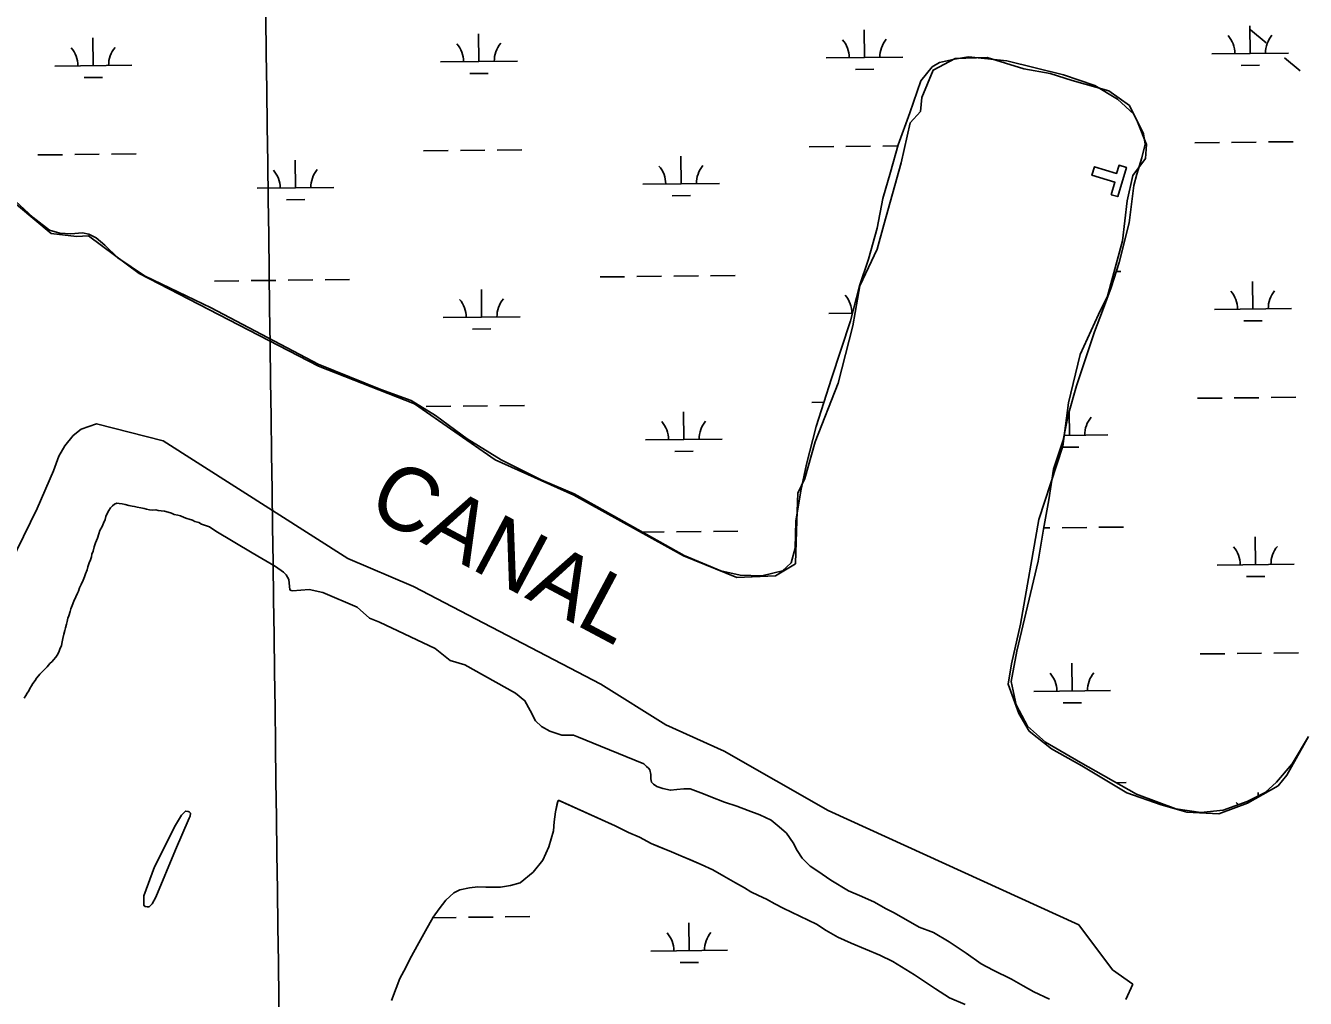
# Model space of a CAD drawing. Extents: x 3734862 to 3772949, y 391520 to 417239.
# Drawn here: x 3767838 to 3769504, y 399269 to 400535 of the extents above; entities that cross this region are included whole.
import ezdxf

# ---------------------------------------------------------------- set-up
doc = ezdxf.new("R2010")
doc.units = 0
for name, color, linetype in [('V-CHAN-DOCK', 7, 'Continuous'), ('V-GRID-MAJR', 7, 'Continuous'), ('V-RIVR-IDEN', 7, 'Continuous'), ('V-TOPO-SHOR', 7, 'Continuous'), ('V-UTIL-LINE', 7, 'Continuous'), ('V-WETL-SWMP', 7, 'Continuous')]:
    doc.layers.add(name, color=color, linetype=linetype)

msp = doc.modelspace()

# ---------------------------------------------------------------- linework, layer by layer
at = {"layer": 'V-CHAN-DOCK'}
msp.add_lwpolyline([(3769251.107538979, 400314.7586297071), (3769255.9759824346, 400330.9867745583), (3769226.0506878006, 400339.96436294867), (3769229.400534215, 400351.1305176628), (3769258.1347723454, 400342.51024622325), (3769261.305960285, 400353.0808726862), (3769270.9832943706, 400350.1776724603), (3769259.5938165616, 400312.2127464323)], close=True, dxfattribs=at)
at = {"layer": 'V-GRID-MAJR'}
msp.add_spline([(3768195.233, 397232.114), (3768114.148, 403291.314), (3768033.0500000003, 409351.577), (3767951.952, 415411.843), (3767951.938, 415412.9)], degree=3, dxfattribs=at)
at = {"layer": 'V-TOPO-SHOR'}
for p, q in [((3767807.864, 400317.511), (3767871.4080000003, 400264.3849999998)), ((3767871.4080000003, 400264.3849999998), (3767904.741, 400260.218)), ((3767904.741, 400260.218), (3767920.365, 400261.26)), ((3767920.365, 400261.26), (3767985.991, 400212.303)), ((3767985.991, 400212.303), (3768219.324, 400091.469)), ((3768219.324, 400091.469), (3768344.324, 400042.509)), ((3768344.324, 400042.509), (3768449.531, 399969.59399999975)), ((3768017.24, 399994.594), (3767930.781, 400016.469)), ((3768257.865, 399841.4690000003), (3768017.24, 399994.594)), ((3768449.531, 399969.59399999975), (3768551.616, 399923.7599999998)), ((3768551.616, 399923.7599999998), (3768694.323, 399844.592)), ((3768077.764, 399882.39900000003), (3768085.983, 399876.789)), ((3768343.281, 399805.01099999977), (3768257.865, 399841.4690000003)), ((3768694.323, 399844.592), (3768764.114, 399816.46899999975)), ((3768814.114, 399818.5519999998), (3768840.157, 399834.17600000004)), ((3768840.157, 399834.17600000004), (3768840.265, 399835.40299999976)), ((3768764.114, 399816.46899999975), (3768814.114, 399818.5519999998)), ((3768587.032, 399677.92600000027), (3768343.281, 399805.01099999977)), ((3769121.4620000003, 399704.096), (3769117.241, 399677.92600000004)), ((3768671.4080000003, 399624.80100000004), (3768587.032, 399677.92600000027)), ((3769117.241, 399677.92600000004), (3769130.782, 399639.385)), ((3769130.782, 399639.385), (3769144.324, 399616.468)), ((3768747.448, 399590.428), (3768671.4080000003, 399624.80100000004)), ((3769144.324, 399616.468), (3769173.489, 399593.55100000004)), ((3768882.866, 399513.34299999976), (3768747.448, 399590.428)), ((3769173.489, 399593.55100000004), (3769213.073, 399571.67600000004)), ((3769213.073, 399571.67600000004), (3769271.406, 399536.26)), ((3769468.282, 399545.636), (3769479.741, 399559.177)), ((3769271.406, 399536.26), (3769316.198, 399520.636)), ((3769428.699, 399522.719), (3769468.282, 399545.636)), ((3769316.198, 399520.636), (3769349.531, 399511.2599999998)), ((3769391.198, 399509.1769999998), (3769428.699, 399522.719)), ((3769208.907, 399364.386), (3768882.866, 399513.34299999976)), ((3769349.531, 399511.2599999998), (3769391.198, 399509.1769999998)), ((3769252.657, 399306.052), (3769208.907, 399364.386)), ((3769279.328756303, 399287.2416993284), (3769252.657, 399306.052))]:
    msp.add_line(p, q, dxfattribs=at)
for points in [[(3768840.265, 399835.403), (3768841.955, 399890.343), (3768843.446, 399926.164), (3768852.4020000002, 399945.567), (3768865.8340000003, 399993.326), (3768895.684, 400069.444), (3768915.0870000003, 400144.069), (3768924.043, 400196.308), (3768946.429, 400244.067), (3768955.3850000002, 400275.41000000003), (3768977.772, 400356.005), (3768989.7120000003, 400408.243), (3769003.145, 400423.167), (3769004.6380000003, 400441.079), (3769019.561, 400476.898), (3769047.92, 400491.822), (3769089.71, 400493.315), (3769137.469, 400478.391), (3769171.7970000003, 400472.42100000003), (3769200.154, 400463.465), (3769247.915, 400450.032), (3769274.781, 400430.63), (3769285.228, 400409.73600000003), (3769297.168, 400379.884), (3769295.6750000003, 400361.97500000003), (3769279.258, 400339.588), (3769271.795, 400306.75200000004), (3769265.825, 400254.514), (3769246.423, 400182.875), (3769234.483, 400158.995), (3769210.603, 400106.757), (3769195.677, 400044.072), (3769188.214, 399987.357), (3769156.872, 399891.836), (3769132.992, 399756.01900000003), (3769121.4620000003, 399704.096)], [(3767791.669, 399771.434), (3767793.8030000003, 399784.392), (3767809.0300000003, 399815.699), (3767853.324, 399906.219), (3767874.811, 399955.238), (3767881.764, 399974.309), (3767889.364, 399987.916), (3767900.379, 400001.498), (3767910.674, 400009.624), (3767930.781, 400016.469)], [(3767836.544, 399659.43700000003), (3767838.517, 399662.933), (3767840.487, 399666.038), (3767842.457, 399669.14400000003), (3767844.036, 399672.251), (3767846.006, 399675.358), (3767847.585, 399678.467), (3767850.731, 399682.344), (3767852.699, 399685.451), (3767855.058, 399688.553), (3767857.024, 399690.88), (3767859.771, 399693.58900000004), (3767863.302, 399697.075), (3767866.441, 399700.174), (3767869.978, 399704.438), (3767872.724, 399707.14900000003), (3767874.688, 399709.476), (3767877.83, 399712.963), (3767879.407, 399715.681), (3767881.379, 399719.177), (3767882.969, 399723.455), (3767884.949, 399728.121), (3767885.758, 399732.792), (3767886.9560000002, 399737.072), (3767888.164, 399742.913), (3767889.364, 399747.583), (3767890.167, 399751.087), (3767891.757, 399755.754), (3767892.559, 399759.25800000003), (3767893.366, 399763.541), (3767894.556, 399766.652), (3767896.154, 399772.099), (3767897.348, 399775.989), (3767898.935, 399780.267), (3767900.919, 399785.712), (3767903.688, 399791.541), (3767905.669, 399796.206), (3767907.2460000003, 399798.924), (3767908.4420000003, 399803.204), (3767910.809, 399807.479), (3767913.185, 399812.92), (3767914.774, 399817.588), (3767916.359, 399821.477), (3767918.342, 399826.531), (3767919.538, 399830.42), (3767921.131, 399835.479), (3767922.716, 399839.755), (3767923.912, 399843.646), (3767924.713, 399846.759), (3767926.3000000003, 399851.038), (3767927.506, 399856.487), (3767929.489, 399861.544), (3767931.869, 399867.766), (3767933.4620000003, 399873.211), (3767935.0530000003, 399877.881), (3767937.8140000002, 399882.929), (3767939.792, 399887.205), (3767941.775, 399892.26), (3767942.971, 399896.151), (3767944.556, 399900.038), (3767946.5300000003, 399903.923), (3767948.89, 399907.028), (3767951.636, 399909.737), (3767953.991, 399912.06200000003), (3767957.116, 399913.211), (3767960.233, 399912.799), (3767964.129, 399912.38300000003), (3767968.022, 399911.578), (3767972.691, 399910.378), (3767976.9760000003, 399909.571), (3767980.089, 399908.771), (3767983.593, 399907.968), (3767988.264, 399907.157), (3767992.5470000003, 399906.35000000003), (3767995.662, 399905.549), (3767999.5530000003, 399904.744), (3768003.45, 399904.329), (3768007.741, 399904.689), (3768010.8540000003, 399903.89), (3768014.7490000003, 399903.47500000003), (3768019.036, 399903.05700000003), (3768024.092, 399901.463), (3768028.372, 399900.265), (3768031.87, 399898.684), (3768036.542, 399897.484), (3768040.044, 399896.681), (3768044.7090000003, 399894.701), (3768048.2090000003, 399893.509), (3768051.3200000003, 399892.317), (3768055.603, 399891.121), (3768058.7090000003, 399889.542), (3768063.7660000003, 399887.949), (3768067.264, 399885.976), (3768077.764, 399882.39900000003)], [(3768085.983, 399876.789), (3768133.3570000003, 399848.836), (3768163.5670000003, 399830.863), (3768173.8850000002, 399823.512), (3768177.336, 399820.156), (3768180.824, 399814.07300000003), (3768182.372, 399800.474), (3768183.744, 399799.813), (3768185.796, 399799.16000000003), (3768207.566, 399800.821), (3768225.325, 399796.976), (3768269.8540000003, 399777.838), (3768285.71, 399763.754), (3768298.723, 399758.484), (3768371.384, 399724.066), (3768390.662, 399708.667), (3768409.81, 399702.799), (3768475.69, 399666.24700000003), (3768488.0870000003, 399656.201), (3768495.073, 399643.358), (3768502.069, 399629.833), (3768509.661, 399622.446), (3768520.64, 399616.468), (3768536.375, 399611.233), (3768551.565, 399611.44)], [(3768643.108, 399573.974), (3768586.407, 399596.973), (3768557.924, 399608.798), (3768551.565, 399611.44)], [(3769507.753, 399609.675), (3769479.741, 399559.177)], [(3768720.762, 399535.175), (3768703.231, 399541.529), (3768695.0330000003, 399541.581), (3768686.0470000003, 399540.46400000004), (3768677.451, 399539.735), (3768667.703, 399541.749), (3768659.912, 399544.53), (3768655.636, 399547.68), (3768652.918, 399550.039), (3768652.167, 399554.729), (3768651.808, 399560.197), (3768650.676, 399566.452), (3768649.127, 399568.414), (3768646.406, 399570.382), (3768643.108, 399573.974)], [(3769170.913, 399267.931), (3769150.668, 399277.42600000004), (3769136.662, 399285.321), (3769121.486, 399293.615), (3769097.742, 399305.47500000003), (3769081.786, 399313.771), (3769062.348, 399327.556), (3769040.185, 399342.529), (3769019.955, 399354.369), (3769001.258, 399361.512), (3768968.574, 399380.063), (3768957.29, 399385.99), (3768943.282, 399393.885), (3768926.539, 399401.407), (3768909.406, 399408.93200000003), (3768886.065, 399422.741), (3768869.347, 399434.167), (3768859.236, 399440.866), (3768848.756, 399451.08400000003), (3768842.573, 399461.272), (3768837.171, 399471.457), (3768828.6550000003, 399483.614), (3768818.948, 399492.265), (3768808.46, 399500.918), (3768794.054, 399507.643), (3768778.86, 399513.204), (3768764.059, 399518.762), (3768748.085, 399524.326), (3768730.167, 399531.074), (3768720.762, 399535.175)], [(3768314.683, 399265.908), (3768320.651, 399282.167), (3768325.289, 399294.522), (3768330.563, 399304.267), (3768340.461, 399323.762), (3768347.715, 399337.403), (3768358.916, 399356.89), (3768368.801, 399374.427), (3768376.6920000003, 399385.46), (3768385.2320000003, 399396.488), (3768395.722, 399406.2), (3768403.568, 399410.06200000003), (3768415.969, 399412.594), (3768427.057, 399413.828), (3768437.485, 399413.765), (3768456.386, 399413.648), (3768469.436, 399415.522), (3768481.843, 399419.356), (3768498.8740000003, 399432.94), (3768511.3540000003, 399448.507), (3768519.284, 399466.05700000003), (3768525.281, 399486.879), (3768526.004, 399498.605), (3768528.039, 399511.631), (3768531.5330000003, 399526.79600000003)], [(3768531.5330000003, 399526.79600000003), (3768605.691, 399493.373), (3768622.8880000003, 399484.835), (3768637.417, 399478.61100000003), (3768652.316, 399470.47000000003), (3768663.787, 399465.799), (3768679.0810000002, 399459.571), (3768690.933, 399454.514), (3768703.549, 399449.07), (3768717.3140000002, 399443.23600000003), (3768732.6040000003, 399436.242), (3768747.116, 399427.718), (3768762.0130000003, 399419.194), (3768773.8570000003, 399412.604), (3768782.258, 399407.57), (3768792.1950000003, 399402.526), (3768802.514, 399397.86), (3768813.592, 399391.659), (3768824.293, 399386.228), (3768867.495, 399365.264)], [(3768051.111, 399503.175), (3768033.335, 399462.18), (3768007.856, 399400.389), (3768003.112, 399392.071), (3767998.9590000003, 399387.909), (3767996.583, 399387.907), (3767994.802, 399388.499), (3767993.614, 399388.499), (3767992.424, 399390.279), (3767992.412, 399402.157), (3768006.037, 399440.178), (3768033.304, 399494.249), (3768041.0130000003, 399507.324), (3768046.352, 399512.673), (3768049.915, 399512.083), (3768051.103, 399511.489), (3768052.887, 399509.71), (3768052.2970000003, 399506.146), (3768051.111, 399503.175)], [(3768867.495, 399365.264), (3768880.332, 399357.375), (3768895.504, 399348.303), (3768912.6350000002, 399340.778), (3768931.327, 399332.853), (3768950.022, 399324.929), (3768966.762, 399317.017), (3768995.1550000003, 399299.663), (3769022.373, 399281.145), (3769040.65, 399269.317), (3769061.291, 399260.99)], [(3769279.328756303, 399287.2416993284), (3769270.0810000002, 399267.319)]]:
    msp.add_lwpolyline(points, dxfattribs=at)
at = {"layer": 'V-UTIL-LINE'}
for points in [[(3769432.519, 400529.155), (3769452.876, 400512.392)], [(3769476.825, 400492.67), (3769497.182, 400475.907)]]:
    msp.add_lwpolyline(points, dxfattribs=at)
at = {"layer": 'V-WETL-SWMP'}
for p, q in [((3769432.068174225, 400498.5924009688), (3769431.6879329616, 400534.5903928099)), ((3767926.428166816, 400482.68855662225), (3767926.0479255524, 400518.68654846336)), ((3768428.3081692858, 400487.9898380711), (3768427.927928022, 400523.9878299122)), ((3768930.1881717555, 400493.29111951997), (3768929.8079304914, 400529.289111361)), ((3767876.430955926, 400482.1604437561), (3767976.4253777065, 400483.21666948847)), ((3768378.3109583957, 400487.46172520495), (3768478.3053801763, 400488.51795093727)), ((3768880.190960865, 400492.7630066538), (3768980.1853826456, 400493.81923238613)), ((3769382.070963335, 400498.0642881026), (3769482.065385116, 400499.120513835)), ((3769420.231829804, 400483.03551465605), (3769444.2304910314, 400483.289008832)), ((3767914.591822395, 400467.1316703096), (3767938.590483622, 400467.3851644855)), ((3768416.4718248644, 400472.4329517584), (3768440.470486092, 400472.6864459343)), ((3768918.3518273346, 400477.73423320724), (3768942.3504885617, 400477.98772738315)), ((3769359.8834915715, 400382.3914858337), (3769391.881706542, 400382.7294780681)), ((3769407.8808140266, 400382.8984741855), (3769439.879028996, 400383.2364664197)), ((3769455.878136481, 400383.4054625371), (3769487.876351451, 400383.74345477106)), ((3767854.2434841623, 400366.48764148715), (3767886.241699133, 400366.8256337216)), ((3767902.2408066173, 400366.99462983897), (3767934.239021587, 400367.3326220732)), ((3767950.2381290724, 400367.50161819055), (3767982.236344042, 400367.83961042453)), ((3768356.1234866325, 400371.78892293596), (3768388.1217016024, 400372.12691517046)), ((3768404.120809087, 400372.2959112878), (3768436.1190240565, 400372.63390352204)), ((3768452.1181315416, 400372.80289963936), (3768484.1163465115, 400373.1408918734)), ((3768858.0034891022, 400377.0902043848), (3768890.001704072, 400377.42819661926)), ((3768906.000811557, 400377.59719273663), (3768937.9990265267, 400377.93518497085)), ((3768953.9981340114, 400378.1041810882), (3768973.7657036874, 400378.312982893)), ((3768189.5592114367, 400323.59693994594), (3768189.178970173, 400359.594931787)), ((3768691.4392139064, 400328.8982213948), (3768691.0589726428, 400364.89621323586)), ((3768139.5620005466, 400323.06882707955), (3768239.556422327, 400324.12505281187)), ((3768641.4420030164, 400328.3701085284), (3768741.4364247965, 400329.42633426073)), ((3768177.7228670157, 400308.040053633), (3768201.7215282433, 400308.2935478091)), ((3768679.602869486, 400313.34133508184), (3768703.6015307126, 400313.594829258)), ((3768083.9893922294, 400202.40412394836), (3768115.987607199, 400202.7421161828)), ((3768131.9867146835, 400202.9111122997), (3768163.9849296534, 400203.24910453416)), ((3768179.984037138, 400203.4181006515), (3768211.9822521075, 400203.75609288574)), ((3768227.9813595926, 400203.9250890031), (3768259.979574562, 400204.2630812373)), ((3768585.8693946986, 400207.70540539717), (3768617.8676096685, 400208.04339763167)), ((3768633.866717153, 400208.2123937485), (3768665.864932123, 400208.550385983)), ((3768681.8640396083, 400208.71938210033), (3768713.8622545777, 400209.0573743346)), ((3768729.8613620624, 400209.2263704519), (3768761.8595770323, 400209.5643626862)), ((3769257.801889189, 400214.80292522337), (3769263.7395795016, 400214.865644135)), ((3769435.5819731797, 400165.93595831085), (3769435.2017319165, 400201.93395015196)), ((3768431.8219682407, 400155.3333954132), (3768431.4417269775, 400191.33138725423)), ((3769385.58476229, 400165.4078454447), (3769485.5791840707, 400166.464071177)), ((3768381.824757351, 400154.805282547), (3768481.8191791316, 400155.86150827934)), ((3768883.7047598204, 400160.1065639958), (3768914.587723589, 400160.4327760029)), ((3769423.7456287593, 400150.3790719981), (3769447.744289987, 400150.632566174)), ((3768419.9856238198, 400139.77650910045), (3768443.9842850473, 400140.03000327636)), ((3769363.397290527, 400049.73504317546), (3769395.395505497, 400050.0730354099)), ((3769411.394612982, 400050.2420315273), (3769443.3928279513, 400050.58002376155)), ((3769459.3919354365, 400050.74901987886), (3769491.390150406, 400051.08701211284)), ((3768359.6372855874, 400039.1324802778), (3768391.635500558, 400039.47047251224)), ((3768407.6346080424, 400039.6394686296), (3768439.632823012, 400039.9774608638)), ((3768455.6319304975, 400040.1464569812), (3768487.630145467, 400040.4844492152)), ((3768861.5172880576, 400044.4337617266), (3768877.251895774, 400044.5999639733)), ((3769196.8330153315, 400001.54306018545), (3769196.4981209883, 400033.2479932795)), ((3768694.953012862, 399996.2417787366), (3768694.572771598, 400032.2397705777)), ((3769189.8278224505, 400001.46906540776), (3769246.830226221, 400002.0711730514)), ((3768644.9558019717, 399995.7136658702), (3768744.9502237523, 399996.7698916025)), ((3769185.566121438, 399985.99218889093), (3769208.995332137, 399986.2396680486)), ((3768683.116668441, 399980.6848924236), (3768707.115329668, 399980.93838659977)), ((3768641.2277407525, 399875.5965887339), (3768669.378731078, 399875.8939433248)), ((3768685.377838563, 399876.06293944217), (3768717.3760535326, 399876.4009316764)), ((3768733.3751610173, 399876.56992779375), (3768765.373375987, 399876.90792002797)), ((3769163.3442790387, 399881.1116256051), (3769171.2587335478, 399881.19522477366)), ((3769187.2578410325, 399881.36422089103), (3769219.2560560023, 399881.70221312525)), ((3769235.2551634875, 399881.8712092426), (3769267.253378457, 399882.2092014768)), ((3769439.0957721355, 399833.2795156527), (3769438.7155308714, 399869.27750749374)), ((3769389.098561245, 399832.7514027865), (3769489.0929830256, 399833.80762851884)), ((3769427.2594277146, 399817.72262933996), (3769451.2580889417, 399817.97612351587)), ((3769366.9110894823, 399717.07860051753), (3769398.909304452, 399717.416592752)), ((3769414.908411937, 399717.58558886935), (3769446.9066269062, 399717.92358110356)), ((3769462.9057343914, 399718.09257722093), (3769494.903949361, 399718.4305694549)), ((3769200.3468142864, 399668.8866175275), (3769199.966573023, 399704.8846093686)), ((3769150.3496033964, 399668.35850466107), (3769250.3440251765, 399669.41473039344)), ((3769188.510469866, 399653.32973121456), (3769212.5091310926, 399653.5832253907)), ((3769257.7726259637, 399549.41549936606), (3769270.7671774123, 399549.5527588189)), ((3769442.2764007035, 399532.16479669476), (3769442.229329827, 399536.6210648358)), ((3768368.4703618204, 399373.8386659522), (3768398.663098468, 399374.1575871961)), ((3768414.6622059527, 399374.32658331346), (3768446.6604209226, 399374.6645755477)), ((3768462.6595284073, 399374.83357166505), (3768494.6577433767, 399375.171563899)), ((3768701.980610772, 399330.92889342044), (3768701.600369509, 399366.92688526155)), ((3768651.9833998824, 399330.40078055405), (3768751.977821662, 399331.45700628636)), ((3768690.144266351, 399315.3720071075), (3768714.142927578, 399315.6255012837))]:
    msp.add_line(p, q, dxfattribs=at)
for points in [[(3769507.753, 399609.674), (3769486.502, 399574.05700000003), (3769466.452, 399550.006), (3769451.687, 399536.896), (3769428.073, 399525.02400000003), (3769396.978, 399513.728), (3769367.81, 399510.61100000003), (3769335.134, 399515.598), (3769283.924, 399534.597), (3769211.3510000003, 399575.72000000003), (3769165.472, 399602.265), (3769142.091, 399623.004), (3769127.446, 399650.655), (3769120.914, 399681.136), (3769128.524, 399720.641), (3769156.129, 399837.864), (3769163.032, 399879.398), (3769169.9820000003, 399917.536), (3769176.225, 399957.702), (3769188.6180000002, 399995.235), (3769194.963, 400027.93), (3769205.988, 400066.123), (3769229.48, 400136.416), (3769239.975, 400163.733), (3769251.112, 400193.776), (3769261.532, 400226.527), (3769274.409, 400278.333), (3769280.54, 400326.64900000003), (3769284.41, 400341.648), (3769290.914, 400362.79600000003), (3769295.426, 400380.52), (3769293.202, 400394.076), (3769280.623, 400419.719), (3769259.298, 400439.12700000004), (3769229.841, 400457.065), (3769188.893, 400470.77), (3769115.279, 400488.782), (3769065.613, 400494.215), (3769047.312, 400491.24700000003), (3769027.671, 400486.902), (3769018.236, 400481.338), (3769003.545, 400462.795), (3768989.171, 400421.158), (3768974.117, 400379.51300000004), (3768963.734, 400344.045), (3768954.011, 400309.946), (3768946.3910000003, 400271.119), (3768935.394, 400230.88800000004), (3768923.643, 400196.081)], [(3768923.643, 400196.081), (3768912.041, 400150.407), (3768887.256, 400075.341), (3768867.048, 400013.245), (3768854.813, 399964.166), (3768847.137, 399929.41500000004), (3768840.8850000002, 399889.928), (3768840.011, 399854.591), (3768834.838, 399835.499), (3768823.431, 399825.152), (3768796.347, 399818.667), (3768768.481, 399819.64400000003), (3768743.267, 399825.412), (3768695.443, 399845.137), (3768592.753, 399902.831), (3768552.364, 399925.374), (3768509.313, 399943.806), (3768457.3310000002, 399969.587), (3768412.801, 399996.829), (3768371.62, 400027.514), (3768340.1070000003, 400046.782), (3768300.509, 400061.185), (3768219.166, 400094.30700000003), (3768079.6780000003, 400167.60000000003), (3767993.238, 400209.135), (3767958.571, 400232.578), (3767941.61, 400249.076), (3767930.066, 400258.711), (3767920.539, 400263.554), (3767912.355, 400264.973), (3767897.325, 400263.706), (3767882.992, 400264.483), (3767869.364, 400268.67), (3767848.306, 400285.195), (3767825.2320000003, 400306.51300000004)], [(3768314.683, 399265.908), (3768325.289, 399294.523), (3768330.563, 399304.267), (3768340.461, 399323.761), (3768347.715, 399337.404), (3768358.916, 399356.889), (3768368.802, 399374.427), (3768376.6920000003, 399385.46), (3768385.233, 399396.488), (3768395.722, 399406.2), (3768403.568, 399410.063), (3768415.968, 399412.594), (3768427.056, 399413.829), (3768456.387, 399413.648), (3768469.435, 399415.523), (3768481.843, 399419.357), (3768498.8740000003, 399432.94), (3768511.355, 399448.507), (3768519.285, 399466.05700000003), (3768525.2800000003, 399486.878), (3768526.004, 399498.606), (3768528.04, 399511.63), (3768530.727, 399524.65), (3768532.705, 399526.268), (3768605.6920000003, 399493.373), (3768622.889, 399484.83400000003), (3768637.417, 399478.61100000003), (3768652.316, 399470.47000000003), (3768679.0810000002, 399459.571), (3768717.313, 399443.23600000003), (3768732.603, 399436.242), (3768747.117, 399427.719), (3768762.014, 399419.194), (3768773.856, 399412.604), (3768782.258, 399407.569), (3768792.194, 399402.525), (3768802.515, 399397.86100000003), (3768813.593, 399391.659), (3768824.292, 399386.227), (3768867.4960000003, 399365.264), (3768880.332, 399357.375), (3768895.503, 399348.302), (3768912.636, 399340.778), (3768950.021, 399324.929), (3768966.761, 399317.017), (3768995.156, 399299.662), (3769022.373, 399281.14400000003), (3769040.65, 399269.318), (3769061.292, 399260.991)]]:
    msp.add_lwpolyline(points, dxfattribs=at)
msp.add_lwpolyline([(3768051.112, 399503.175), (3768033.3340000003, 399462.179), (3768007.856, 399400.39), (3768003.112, 399392.071), (3767998.9590000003, 399387.909), (3767996.583, 399387.907), (3767994.801, 399388.499), (3767993.613, 399388.498), (3767992.424, 399390.279), (3767992.412, 399402.157), (3768006.036, 399440.179), (3768033.304, 399494.25), (3768041.012, 399507.32300000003), (3768046.352, 399512.673), (3768049.916, 399512.083), (3768051.1040000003, 399511.49), (3768052.8880000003, 399509.71), (3768052.2970000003, 399506.146)], close=True, dxfattribs=at)
for centre, radius, start, end in [((3768874.943302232, 400493.18240611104), 35.24628790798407, 359.8333639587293, 41.377022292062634), ((3768985.4230112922, 400494.34938632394), 35.24628790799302, 139.83336095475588, 181.3770192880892), ((3769376.8233047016, 400498.48368755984), 35.24628790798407, 359.8333639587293, 41.377022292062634), ((3769487.3030137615, 400499.6506677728), 35.24628790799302, 139.83336095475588, 181.3770192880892), ((3767871.1832972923, 400482.5798432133), 35.24628790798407, 359.8333639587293, 41.377022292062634), ((3767981.6630063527, 400483.7468234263), 35.24628790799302, 139.83336095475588, 181.3770192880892), ((3768373.0632997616, 400487.8811246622), 35.24628790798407, 359.8333639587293, 41.377022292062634), ((3768483.5430088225, 400489.0481048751), 35.24628790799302, 139.83336095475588, 181.3770192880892), ((3768636.1943443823, 400328.7895079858), 35.24628790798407, 359.8333639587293, 41.377022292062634), ((3768746.674053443, 400329.95648819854), 35.24628790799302, 139.83336095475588, 181.3770192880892), ((3768134.314341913, 400323.488226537), 35.24628790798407, 359.8333639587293, 41.377022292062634), ((3768244.794050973, 400324.6552067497), 35.24628790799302, 139.83336095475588, 181.3770192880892), ((3768878.4571011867, 400160.52596345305), 35.24628790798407, 359.8333639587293, 41.377022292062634), ((3769380.337103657, 400165.8272449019), 35.24628790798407, 359.8333639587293, 41.377022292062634), ((3769490.8168127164, 400166.9942251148), 35.24628790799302, 139.83336095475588, 181.3770192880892), ((3768376.5770987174, 400155.22468200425), 35.24628790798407, 359.8333639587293, 41.377022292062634), ((3768487.0568077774, 400156.39166221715), 35.24628790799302, 139.83336095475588, 181.3770192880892), ((3768639.7081433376, 399996.13306532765), 35.24628790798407, 359.8333639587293, 41.377022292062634), ((3768750.187852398, 399997.3000455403), 35.24628790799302, 139.83336095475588, 181.3770192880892), ((3769252.067854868, 400002.6013269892), 35.24628790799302, 139.83336095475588, 181.3770192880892), ((3769383.850902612, 399833.1708022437), 35.24628790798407, 359.8333639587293, 41.377022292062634), ((3769494.330611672, 399834.33778245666), 35.24628790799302, 139.83336095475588, 181.3770192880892), ((3769145.1019447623, 399668.7779041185), 35.24628790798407, 359.8333639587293, 41.377022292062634), ((3769255.581653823, 399669.94488433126), 35.24628790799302, 139.83336095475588, 181.3770192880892), ((3769387.3647015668, 399500.51435958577), 35.24628790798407, 34.98957079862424, 41.37702229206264), ((3768646.7357412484, 399330.8201800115), 35.24628790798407, 359.8333639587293, 41.377022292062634), ((3768757.2154503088, 399331.98716022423), 35.24628790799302, 139.83336095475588, 181.3770192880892)]:
    msp.add_arc(centre, radius, start, end, dxfattribs=at)

# ---------------------------------------------------------------- texts
at = {"layer": 'V-RIVR-IDEN'}
msp.add_text('CANAL', height=82.99983200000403, rotation=331.9480909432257, dxfattribs=at).set_placement((3768279.770401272, 399901.2661717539))

doc.saveas('drawing.dxf')
